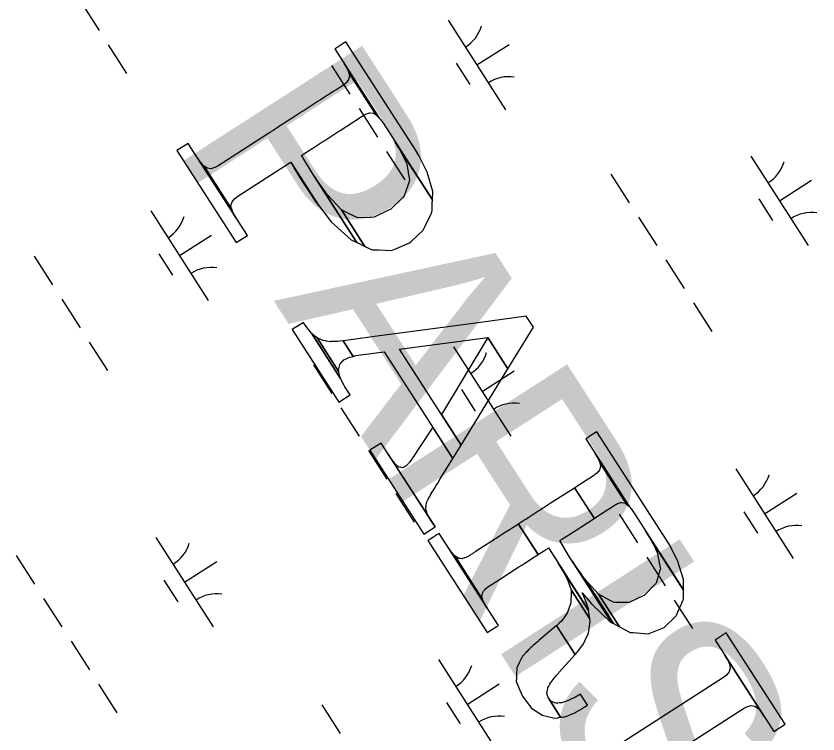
# Model space of a CAD drawing. Extents: x 3962991 to 3983549, y 181631 to 204078.
# Drawn here: x 3974085.9 to 3974463.4, y 197269.6 to 197607.6 of the extents above; entities that cross this region are included whole.
import ezdxf

# ---------------------------------------------------------------- set-up
doc = ezdxf.new("R2010")
doc.units = 0
for name, color, linetype in [('V-ANNO-MASK', 7, 'Continuous'), ('V-ANNO-MASK2', 7, 'Continuous'), ('V-TOPO-GNAM-IDEN', 7, 'Continuous'), ('V-WETL-SWMP', 7, 'Continuous')]:
    doc.layers.add(name, color=color, linetype=linetype)

msp = doc.modelspace()

# ---------------------------------------------------------------- linework, layer by layer
at = {"layer": 'V-ANNO-MASK2'}
for points in [[(3974236.01, 197592.15), (3974235.91, 197592.08), (3974256.69, 197559.79), (3974257.22, 197559.2), (3974257.21, 197559.21), (3974257.48, 197558.91), (3974258.79, 197556.99), (3974281.89, 197521.09), (3974282.04, 197524.95), (3974279.49, 197534.12), (3974275.51, 197541.98), (3974273.88, 197544.56), (3974241.14, 197595.44), (3974241.11, 197595.43), (3974240.35, 197594.93), (3974237.98, 197593.41), (3974236.12, 197592.21), (3974236.06, 197592.18)], [(3974241.92, 197582.41), (3974242.54, 197581), (3974255.41, 197561), (3974255.93, 197560.64), (3974256.45, 197560.06), (3974256.44, 197560.08), (3974256.7, 197559.78), (3974240.37, 197585.16), (3974241.61, 197583.12)], [(3974175.8, 197535.92), (3974174.2, 197537.01), (3974187.39, 197516.52), (3974187.06, 197518.43), (3974187.54, 197520.09), (3974188.91, 197521.66), (3974190.34, 197522.75), (3974214.93, 197538.57), (3974215, 197538.62), (3974215.1, 197538.69), (3974215.23, 197538.77), (3974228.25, 197518.54), (3974234.29, 197510.73), (3974243.67, 197502.2), (3974246.31, 197500.95), (3974226.25, 197532.11), (3974221.78, 197539.35), (3974220.33, 197542.05), (3974220.4, 197542.1), (3974221.88, 197543.05), (3974223.51, 197544.1), (3974225.58, 197545.43), (3974229.88, 197548.2), (3974231.21, 197549.05), (3974237.43, 197553.05), (3974238.44, 197553.71), (3974244.76, 197557.78), (3974245.76, 197558.42), (3974248.84, 197560.4), (3974248.99, 197560.5), (3974250.37, 197561.32), (3974250.56, 197561.42), (3974250.91, 197561.56), (3974251.74, 197561.83), (3974252.3, 197562.02), (3974252.29, 197562.04), (3974252.45, 197562.07), (3974254, 197561.8), (3974254.33, 197561.73), (3974254.71, 197561.48), (3974255.41, 197561), (3974242.53, 197581.01), (3974242.68, 197580.16), (3974242.76, 197579.71), (3974242.87, 197579.09), (3974242.43, 197577.64), (3974242.38, 197577.43), (3974241.99, 197576.99), (3974241.4, 197576.33), (3974241.16, 197576.04), (3974241.02, 197575.86), (3974239.73, 197574.89), (3974239.59, 197574.77), (3974236.51, 197572.79), (3974235.51, 197572.15), (3974229.2, 197568.08), (3974228.18, 197567.43), (3974221.96, 197563.42), (3974220.63, 197562.57), (3974216.33, 197559.8), (3974214.26, 197558.47), (3974212.63, 197557.42), (3974211.15, 197556.47), (3974211.08, 197556.42), (3974210.87, 197556.29), (3974210.75, 197556.21), (3974209.45, 197555.37), (3974206.69, 197553.6), (3974205.98, 197553.14), (3974205.85, 197553.06), (3974205.75, 197552.99), (3974205.68, 197552.94), (3974181.09, 197537.12), (3974179.5, 197536.27), (3974177.51, 197535.68)], [(3974166.86, 197547.64), (3974161.63, 197544.27), (3974189.54, 197500.92), (3974194.76, 197504.28)], [(3974242.45, 197514.67), (3974239.06, 197516.36), (3974250.14, 197499.14), (3974253.47, 197497.56), (3974256.44, 197497.47), (3974262.67, 197497.26), (3974264.14, 197497.88), (3974271.1, 197500.74), (3974272, 197501.58), (3974277.61, 197506.74), (3974278.2, 197508.01), (3974280.06, 197511.89), (3974280.16, 197512.08), (3974280.97, 197513.79), (3974281.08, 197514.01), (3974281.25, 197514.41), (3974281.69, 197515.29), (3974281.72, 197516.31), (3974281.73, 197516.57), (3974281.81, 197518.59), (3974281.82, 197519.01), (3974281.84, 197519.32), (3974281.83, 197519.34), (3974281.85, 197519.92), (3974281.87, 197520.34), (3974281.87, 197520.56), (3974281.88, 197520.65), (3974281.89, 197520.87), (3974281.89, 197520.98), (3974281.89, 197521.09), (3974264.43, 197548.23), (3974265.51, 197546.43), (3974266.6, 197544.63), (3974267.04, 197543.72), (3974267.25, 197543.28), (3974267.69, 197542.37), (3974268.58, 197540.54), (3974269.79, 197538.04), (3974269.87, 197537.59), (3974269.97, 197536.98), (3974270.46, 197534.1), (3974270.52, 197533.72), (3974270.76, 197532.28), (3974271.12, 197530.15), (3974270.96, 197529.73), (3974270.88, 197529.46), (3974270.22, 197527.52), (3974270.14, 197527.3), (3974268.65, 197522.86), (3974267.78, 197522.02), (3974262.3, 197516.65), (3974261.2, 197516.12), (3974254.53, 197512.82), (3974252.69, 197512.76), (3974246.75, 197512.53)], [(3974172.64, 197538.76), (3974171.32, 197540.7), (3974189.55, 197512.38), (3974188.32, 197514.4)], [(3974174.19, 197537.03), (3974172.65, 197538.74), (3974188.32, 197514.4), (3974187.39, 197516.52)], [(3974215.23, 197538.77), (3974216.82, 197536.03), (3974227.18, 197519.93), (3974228.25, 197518.54)], [(3974218.9, 197532.57), (3974220.48, 197529.95), (3974226.32, 197521.04), (3974227.18, 197519.93), (3974216.81, 197536.04)], [(3974228.15, 197529.44), (3974226.25, 197532.11), (3974246.31, 197500.95), (3974246.57, 197500.82), (3974246.56, 197500.84), (3974246.98, 197500.63), (3974247.14, 197500.56), (3974250.14, 197499.14), (3974239.05, 197516.37), (3974232.33, 197523.57), (3974231.19, 197525.17)], [(3974241.2, 197454.86), (3974239.84, 197454.67), (3974244.56, 197447.35), (3974245.83, 197447.67), (3974247.99, 197448.11), (3974259.21, 197449.5), (3974291.54, 197399.27), (3974295.4, 197405.59), (3974266.35, 197450.72), (3974307.94, 197456.21), (3974317.43, 197441.45), (3974329.45, 197461.02), (3974326.11, 197466.22), (3974303.44, 197463.19), (3974261.9, 197457.63), (3974254.61, 197456.65), (3974243.46, 197455.16)], [(3974221.16, 197463.32), (3974215.91, 197459.94), (3974237.87, 197425.82), (3974243.12, 197429.19), (3974240.98, 197432.53), (3974240.7, 197433.02), (3974240.16, 197433.97), (3974239.34, 197435.41), (3974239.27, 197435.58), (3974239.19, 197435.75), (3974238.68, 197436.93), (3974224.96, 197458.26), (3974223.74, 197459.77), (3974223.56, 197459.98), (3974223.39, 197460.19), (3974222.87, 197460.83), (3974221.74, 197462.48)], [(3974225.6, 197457.7), (3974224.97, 197458.24), (3974238.68, 197436.93), (3974238.1, 197438.29), (3974238.04, 197438.66), (3974237.96, 197439.17), (3974237.81, 197440.13), (3974227.59, 197456.02), (3974226.56, 197456.89), (3974226, 197457.37)], [(3974228.23, 197455.74), (3974227.6, 197456), (3974237.81, 197440.13), (3974237.67, 197441.08), (3974237.76, 197441.44), (3974237.93, 197442.02), (3974238.15, 197442.8), (3974238.38, 197443.61), (3974238.52, 197443.79), (3974238.79, 197444.1), (3974239.64, 197445.03), (3974239.87, 197445.28), (3974240.21, 197445.65), (3974240.23, 197445.67), (3974241.68, 197446.32), (3974242.27, 197446.59), (3974243.09, 197446.94), (3974244.56, 197447.35), (3974239.83, 197454.69), (3974238.24, 197454.48), (3974237.27, 197454.36), (3974236.52, 197454.35), (3974234.68, 197454.29), (3974234.65, 197454.29), (3974234.08, 197454.27), (3974233.69, 197454.26), (3974232.06, 197454.55), (3974231.54, 197454.65), (3974231.26, 197454.68), (3974230.41, 197454.83), (3974229.42, 197455.25), (3974228.68, 197455.55)], [(3974307.94, 197456.21), (3974286.11, 197420.02), (3974295.4, 197405.59), (3974317.43, 197441.45)], [(3974262.36, 197399.37), (3974260.97, 197401.46), (3974283.13, 197367.03), (3974281.05, 197370.32), (3974280.57, 197371.18), (3974279.85, 197372.46), (3974279.61, 197372.89), (3974279.38, 197373.31), (3974279.2, 197373.97), (3974279.01, 197374.72), (3974278.9, 197375.18), (3974278.73, 197375.83), (3974278.82, 197376.42), (3974278.9, 197377.02), (3974278.95, 197377.44), (3974279.06, 197378.12), (3974279.35, 197378.78), (3974279.66, 197379.48), (3974279.77, 197379.7), (3974279.96, 197380.13), (3974280.61, 197381.36), (3974280.79, 197381.7), (3974281.05, 197382.19), (3974281.04, 197382.2), (3974281.07, 197382.22), (3974281.98, 197383.72), (3974282.35, 197384.32), (3974282.86, 197385.15), (3974283.7, 197386.53), (3974284.43, 197387.69), (3974284.42, 197387.71), (3974285.62, 197389.65), (3974291.54, 197399.27), (3974282.08, 197413.96), (3974275.95, 197404.68), (3974274.71, 197402.8), (3974273.96, 197401.67), (3974273.09, 197400.33), (3974272.56, 197399.53), (3974272.18, 197398.94), (3974271.18, 197397.59), (3974271.15, 197397.57), (3974270.85, 197397.14), (3974270.61, 197396.9), (3974269.75, 197396), (3974269.48, 197395.69), (3974269.28, 197395.61), (3974268.71, 197395.32), (3974268.16, 197395.06), (3974267.75, 197394.84), (3974267.37, 197394.94), (3974266.81, 197395.08), (3974266.25, 197395.22), (3974265.96, 197395.28), (3974265.52, 197395.68), (3974264.83, 197396.31), (3974264.23, 197396.85), (3974264.14, 197396.93), (3974263.84, 197397.34), (3974262.95, 197398.56)], [(3974354.22, 197408.54), (3974354.09, 197408.46), (3974374.71, 197376.43), (3974375.44, 197375.56), (3974375.6, 197375.38), (3974376.89, 197373.49), (3974400.09, 197337.44), (3974400.06, 197342.35), (3974397.33, 197351.19), (3974393.4, 197358.86), (3974359.31, 197411.82), (3974358.6, 197411.36), (3974356.51, 197410.02), (3974354.29, 197408.59), (3974354.24, 197408.56)], [(3974257.73, 197406.51), (3974252.48, 197403.13), (3974277.88, 197363.65), (3974283.13, 197367.03)], [(3974359.94, 197399.15), (3974360.72, 197397.38), (3974373.45, 197377.59), (3974374.12, 197377.11), (3974374.41, 197376.78), (3974374.71, 197376.43), (3974358.55, 197401.53), (3974359.79, 197399.5)], [(3974348.98, 197385.49), (3974348.77, 197385.36), (3974358.02, 197370.99), (3974358.23, 197371.12), (3974364.55, 197375.19), (3974364.8, 197375.35), (3974367.02, 197376.78), (3974367.71, 197377.22), (3974368.54, 197377.72), (3974369.12, 197378.05), (3974369.45, 197378.15), (3974369.44, 197378.17), (3974370.43, 197378.48), (3974370.86, 197378.6), (3974370.89, 197378.6), (3974372.08, 197378.33), (3974372.59, 197378.2), (3974372.99, 197377.92), (3974373.45, 197377.59), (3974360.71, 197397.39), (3974360.81, 197396.85), (3974360.88, 197396.4), (3974361.05, 197395.47), (3974360.73, 197394.4), (3974360.71, 197394.37), (3974360.56, 197393.81), (3974359.88, 197393.03), (3974359.65, 197392.77), (3974359.19, 197392.24), (3974358.42, 197391.66), (3974357.77, 197391.15), (3974355.55, 197389.73), (3974355.3, 197389.56)], [(3974331.63, 197354), (3974332.24, 197354.4), (3974334.68, 197355.97), (3974335.07, 197356.22), (3974336.19, 197356.94), (3974336.49, 197357.13), (3974336.52, 197357.15), (3974355.43, 197327.77), (3974355.35, 197328.4), (3974353.79, 197332.89), (3974352.4, 197336.06), (3974356.86, 197330.76), (3974365.82, 197322.21), (3974366.41, 197321.9), (3974345.83, 197353.89), (3974341.84, 197360.58), (3974341.97, 197360.66), (3974343.32, 197361.53), (3974345.64, 197363.02), (3974346.63, 197363.66), (3974351.3, 197366.66), (3974351.71, 197366.92), (3974358.02, 197370.99), (3974358.23, 197371.12), (3974348.98, 197385.49), (3974348.77, 197385.36), (3974342.46, 197381.3), (3974342.05, 197381.03), (3974337.38, 197378.03), (3974336.39, 197377.39), (3974334.07, 197375.9), (3974332.72, 197375.03), (3974332.59, 197374.95), (3974332.36, 197374.8), (3974332.08, 197374.62), (3974329.64, 197373.05), (3974328.9, 197372.57), (3974328.44, 197372.28), (3974327.5, 197371.67), (3974327.27, 197371.52), (3974327.24, 197371.51), (3974326.94, 197371.31), (3974325.82, 197370.59), (3974325.43, 197370.34), (3974322.99, 197368.77), (3974322.38, 197368.37)], [(3974322.38, 197368.37), (3974319.5, 197366.52), (3974318.43, 197365.83), (3974316.11, 197364.34), (3974314.71, 197363.44), (3974313.33, 197362.55), (3974304.23, 197356.7), (3974303.98, 197356.53), (3974302.3, 197355.45), (3974302.27, 197355.43), (3974301.25, 197354.78), (3974300.72, 197354.43), (3974300.05, 197354.01), (3974299.49, 197353.65), (3974299.26, 197353.5), (3974298.54, 197353.12), (3974297.68, 197352.65), (3974296.98, 197352.46), (3974296.68, 197352.36), (3974296.08, 197352.18), (3974295.69, 197352.06), (3974294.97, 197352.16), (3974294.57, 197352.23), (3974294.1, 197352.29), (3974293.98, 197352.3), (3974292.38, 197353.39), (3974305.56, 197332.9), (3974305.24, 197334.81), (3974305.26, 197334.94), (3974305.4, 197335.39), (3974305.52, 197335.77), (3974305.51, 197335.79), (3974305.72, 197336.47), (3974305.98, 197336.79), (3974306.41, 197337.25), (3974306.61, 197337.49), (3974307.09, 197338.04), (3974307.86, 197338.64), (3974308.51, 197339.13), (3974308.74, 197339.27), (3974309.3, 197339.64), (3974309.97, 197340.06), (3974310.5, 197340.41), (3974311.52, 197341.06), (3974311.55, 197341.08), (3974313.23, 197342.16), (3974313.48, 197342.32), (3974322.58, 197348.18), (3974323.96, 197349.07), (3974325.36, 197349.97), (3974327.68, 197351.46), (3974328.75, 197352.15), (3974331.63, 197354)], [(3974383.84, 197362.57), (3974384.56, 197361.39), (3974400.09, 197337.27), (3974400.1, 197337.31), (3974400.09, 197337.44), (3974382.42, 197364.9)], [(3974280.4, 197361.03), (3974279.81, 197360.65), (3974307.72, 197317.3), (3974308.3, 197317.67), (3974309.93, 197318.72), (3974311.92, 197320), (3974312.94, 197320.66), (3974285.04, 197364.02), (3974284.02, 197363.36), (3974282.03, 197362.08)], [(3974365.22, 197332.6), (3974360.17, 197335.35), (3974370.05, 197320), (3974375, 197317.4), (3974376.48, 197317.29), (3974383.43, 197316.73), (3974383.89, 197316.91), (3974391.03, 197319.71), (3974391.2, 197319.89), (3974396.74, 197325.17), (3974396.88, 197325.51), (3974398.12, 197328.45), (3974398.51, 197329.37), (3974398.97, 197330.44), (3974399.28, 197331.19), (3974399.43, 197331.57), (3974399.91, 197332.67), (3974400.11, 197333.15), (3974400.13, 197333.18), (3974400.11, 197334.77), (3974400.1, 197335.46), (3974400.11, 197335.78), (3974400.1, 197336.19), (3974400.1, 197336.75), (3974400.1, 197336.86), (3974400.09, 197336.98), (3974400.09, 197337.27), (3974384.55, 197361.41), (3974385.17, 197360.16), (3974385.42, 197359.67), (3974385.66, 197359.18), (3974386.89, 197356.71), (3974387.76, 197354.97), (3974387.85, 197354.49), (3974388.04, 197353.53), (3974388.49, 197351.27), (3974388.51, 197351.17), (3974388.72, 197350.06), (3974389.26, 197347.38), (3974389.13, 197346.97), (3974388.88, 197346.12), (3974388.52, 197344.89), (3974388.21, 197343.85), (3974387.24, 197340.5), (3974387.01, 197340.29), (3974381.61, 197334.8), (3974381.38, 197334.7), (3974374.57, 197331.39), (3974373.99, 197331.41), (3974367.4, 197331.4)], [(3974290.82, 197355.14), (3974289.5, 197357.08), (3974307.73, 197328.76), (3974306.5, 197330.78)], [(3974292.37, 197353.41), (3974290.83, 197355.12), (3974306.5, 197330.78), (3974305.56, 197332.9)], [(3974341.14, 197349.96), (3974342.71, 197347.47), (3974355.43, 197327.7), (3974355.43, 197327.77)], [(3974351.55, 197345.5), (3974347.75, 197350.89), (3974366.41, 197321.9), (3974366.9, 197321.65), (3974367.17, 197321.51), (3974353.65, 197342.51)], [(3974345.38, 197342.66), (3974347.21, 197337.35), (3974355.99, 197323.71), (3974355.55, 197326.85), (3974355.43, 197327.7), (3974342.7, 197347.49)], [(3974360.16, 197335.37), (3974353.66, 197342.5), (3974367.17, 197321.51), (3974370.06, 197319.99)], [(3974341.6, 197321.65), (3974340.37, 197320.54), (3974349.08, 197307.01), (3974350.21, 197308.27), (3974351.28, 197309.7), (3974353.04, 197312.04), (3974353.68, 197313.41), (3974355.42, 197317.03), (3974355.56, 197318.16), (3974356.13, 197322.64), (3974355.99, 197323.71), (3974347.2, 197337.36), (3974347.19, 197336.54), (3974347.12, 197331.28), (3974346.8, 197330.43), (3974345.32, 197326.4), (3974344.53, 197325.27), (3974342.85, 197322.78)], [(3974323.07, 197290.14), (3974324.25, 197287.29), (3974328.35, 197281.93), (3974329.99, 197280.84), (3974332.08, 197279.44), (3974332.07, 197279.46), (3974333.53, 197278.47), (3974336.26, 197277.82), (3974339.59, 197277.01), (3974340.91, 197277.21), (3974340.9, 197277.22), (3974340.97, 197277.22), (3974341.36, 197277.28), (3974342.19, 197277.4), (3974342.28, 197277.42), (3974336.53, 197286.36), (3974336.12, 197287.66), (3974335.79, 197288.74), (3974335.92, 197289.54), (3974336.03, 197290.11), (3974336.18, 197290.99), (3974336.26, 197291.43), (3974336.66, 197292.09), (3974337.23, 197293), (3974337.71, 197293.76), (3974337.87, 197294.02), (3974338.29, 197294.59), (3974338.81, 197295.25), (3974338.8, 197295.27), (3974339.21, 197295.79), (3974340, 197296.82), (3974340.01, 197296.85), (3974341.4, 197298.39), (3974341.39, 197298.4), (3974341.61, 197298.63), (3974349.08, 197307.01), (3974340.36, 197320.55), (3974332.03, 197313.51), (3974331.8, 197313.31), (3974330.26, 197312), (3974330.24, 197311.98), (3974329.31, 197311.19), (3974328.82, 197310.77), (3974328.22, 197310.25), (3974327.74, 197309.75), (3974327.54, 197309.56), (3974326.96, 197308.95), (3974326.29, 197308.21), (3974325.79, 197307.69), (3974325.57, 197307.47), (3974325.15, 197307), (3974324.87, 197306.71), (3974324.48, 197306.31), (3974324.28, 197306.07), (3974324.08, 197305.71), (3974324.03, 197305.61), (3974323.64, 197304.82), (3974323.45, 197304.44), (3974323.42, 197304.37), (3974322.79, 197303.12), (3974321.57, 197300.65), (3974321.46, 197297.23), (3974321.42, 197296), (3974321.38, 197294.22)], [(3974420.24, 197317.15), (3974415.02, 197313.79), (3974442.73, 197270.74), (3974447.95, 197274.1)], [(3974337.95, 197284.82), (3974336.53, 197286.36), (3974342.28, 197277.42), (3974342.68, 197277.48), (3974343, 197277.54), (3974343.6, 197277.62), (3974344.03, 197277.68), (3974344.68, 197277.78), (3974344.97, 197277.9), (3974345.62, 197278.17), (3974346.55, 197278.52), (3974346.54, 197278.54), (3974347.31, 197278.84), (3974347.57, 197278.94), (3974348.2, 197279.2), (3974348.95, 197279.49), (3974349.5, 197279.82), (3974350.54, 197280.44), (3974350.56, 197280.46), (3974352.29, 197281.46), (3974352.54, 197281.64), (3974354.85, 197283.15), (3974351.58, 197288.23), (3974349.2, 197286.83), (3974348.92, 197286.71), (3974347.07, 197285.89), (3974347.04, 197285.87), (3974345.93, 197285.37), (3974345.3, 197285.16), (3974344.54, 197284.89), (3974343.89, 197284.66), (3974343.62, 197284.58), (3974342.84, 197284.29), (3974341.75, 197284.19), (3974340.97, 197284.1), (3974340.63, 197284.08), (3974339.96, 197283.99), (3974339.32, 197284.27), (3974338.43, 197284.63)]]:
    msp.add_lwpolyline(points, close=True, dxfattribs=at)
msp.add_lwpolyline([(3974369.82, 197243.88), (3974428.32, 197281.53), (3974429.9, 197282.38), (3974431.9, 197282.97), (3974433.63, 197282.7), (3974435.25, 197281.58), (3974436.81, 197279.82), (3974438.16, 197277.83), (3974419.58, 197306.71), (3974420.83, 197304.65), (3974421.79, 197302.49), (3974422.13, 197300.55), (3974421.67, 197298.87), (3974420.3, 197297.3), (3974418.88, 197296.21), (3974360.37, 197258.55)], dxfattribs=at)
at = {"layer": 'V-WETL-SWMP'}
for p, q in [((3974116.35, 197614.24), (3974124.98, 197600.77)), ((3974289.35, 197605.58), (3974316.33, 197563.49)), ((3974129.3, 197594.03), (3974137.94, 197580.56)), ((3974302.84, 197584.53), (3974317.99, 197594.25)), ((3974234.44, 197584.28), (3974243.08, 197570.81)), ((3974293.11, 197585.42), (3974299.58, 197575.32)), ((3974247.4, 197564.08), (3974256.03, 197550.61)), ((3974260.35, 197543.87), (3974268.98, 197530.4)), ((3974431.8, 197541.63), (3974458.78, 197499.54)), ((3974365.92, 197533.15), (3974374.55, 197519.68)), ((3974445.29, 197520.58), (3974460.44, 197530.3)), ((3974435.56, 197521.47), (3974442.03, 197511.37)), ((3974149.32, 197515.81), (3974176.3, 197473.71)), ((3974378.87, 197512.95), (3974387.5, 197499.48)), ((3974162.81, 197494.76), (3974177.96, 197504.47)), ((3974094.41, 197494.51), (3974103.05, 197481.04)), ((3974153.07, 197495.65), (3974159.55, 197485.54)), ((3974391.82, 197492.75), (3974400.46, 197479.28)), ((3974107.36, 197474.31), (3974116, 197460.84)), ((3974404.77, 197472.54), (3974413.41, 197459.07)), ((3974120.32, 197454.1), (3974128.95, 197440.63)), ((3974291.76, 197451.86), (3974318.75, 197409.76)), ((3974225.88, 197443.38), (3974234.52, 197429.91)), ((3974305.26, 197430.81), (3974320.41, 197440.52)), ((3974295.52, 197431.7), (3974302, 197421.59)), ((3974238.84, 197423.18), (3974247.47, 197409.71)), ((3974251.79, 197402.97), (3974260.43, 197389.5)), ((3974424.79, 197394.31), (3974451.77, 197352.22)), ((3974438.28, 197373.27), (3974453.43, 197382.98)), ((3974264.74, 197382.77), (3974273.38, 197369.3)), ((3974369.88, 197373.02), (3974378.52, 197359.55)), ((3974428.55, 197374.15), (3974435.02, 197364.05)), ((3974151.73, 197362.08), (3974178.72, 197319.99)), ((3974085.85, 197353.61), (3974094.49, 197340.14)), ((3974382.84, 197352.81), (3974391.47, 197339.34)), ((3974165.23, 197341.04), (3974180.38, 197350.75)), ((3974155.49, 197341.92), (3974161.97, 197331.82)), ((3974098.81, 197333.4), (3974107.44, 197319.93)), ((3974395.79, 197332.61), (3974404.43, 197319.14)), ((3974111.76, 197313.2), (3974120.39, 197299.73)), ((3974284.76, 197304.54), (3974311.74, 197262.45)), ((3974124.71, 197292.99), (3974133.35, 197279.52)), ((3974298.25, 197283.49), (3974313.4, 197293.21)), ((3974229.85, 197283.24), (3974238.49, 197269.77)), ((3974288.52, 197284.38), (3974294.99, 197274.28))]:
    msp.add_line(p, q, dxfattribs=at)
for centre, start, end in [((3974288.13, 197607.91), 301.8919, 343.4355), ((3974317.95, 197561.41), 81.8919, 123.4355), ((3974430.58, 197543.96), 301.8919, 343.4355), ((3974460.4, 197497.46), 81.8919, 123.4355), ((3974148.1, 197518.14), 301.8919, 343.4355), ((3974177.92, 197471.63), 81.8919, 123.4355), ((3974290.55, 197454.19), 301.8919, 343.4355), ((3974320.36, 197407.68), 81.8919, 123.4355), ((3974423.57, 197396.65), 301.8919, 343.4355), ((3974453.39, 197350.14), 81.8919, 123.4355), ((3974150.52, 197364.42), 301.8919, 343.4355), ((3974180.33, 197317.91), 81.8919, 123.4355), ((3974283.54, 197306.87), 301.8919, 343.4355), ((3974313.36, 197260.37), 81.8919, 123.4355)]:
    msp.add_arc(centre, 17.62, start, end, dxfattribs=at)

# ---------------------------------------------------------------- texts
at = {"layer": 'V-ANNO-MASK'}
msp.add_text('PARISH,', height=100, rotation=302.7654, dxfattribs=at).set_placement((3974158.78, 197548.71))
at = {"layer": 'V-TOPO-GNAM-IDEN'}
msp.add_text('PARISH,', height=100, rotation=302.7654, dxfattribs=at).set_placement((3974158.78, 197548.71))

doc.saveas('drawing.dxf')
